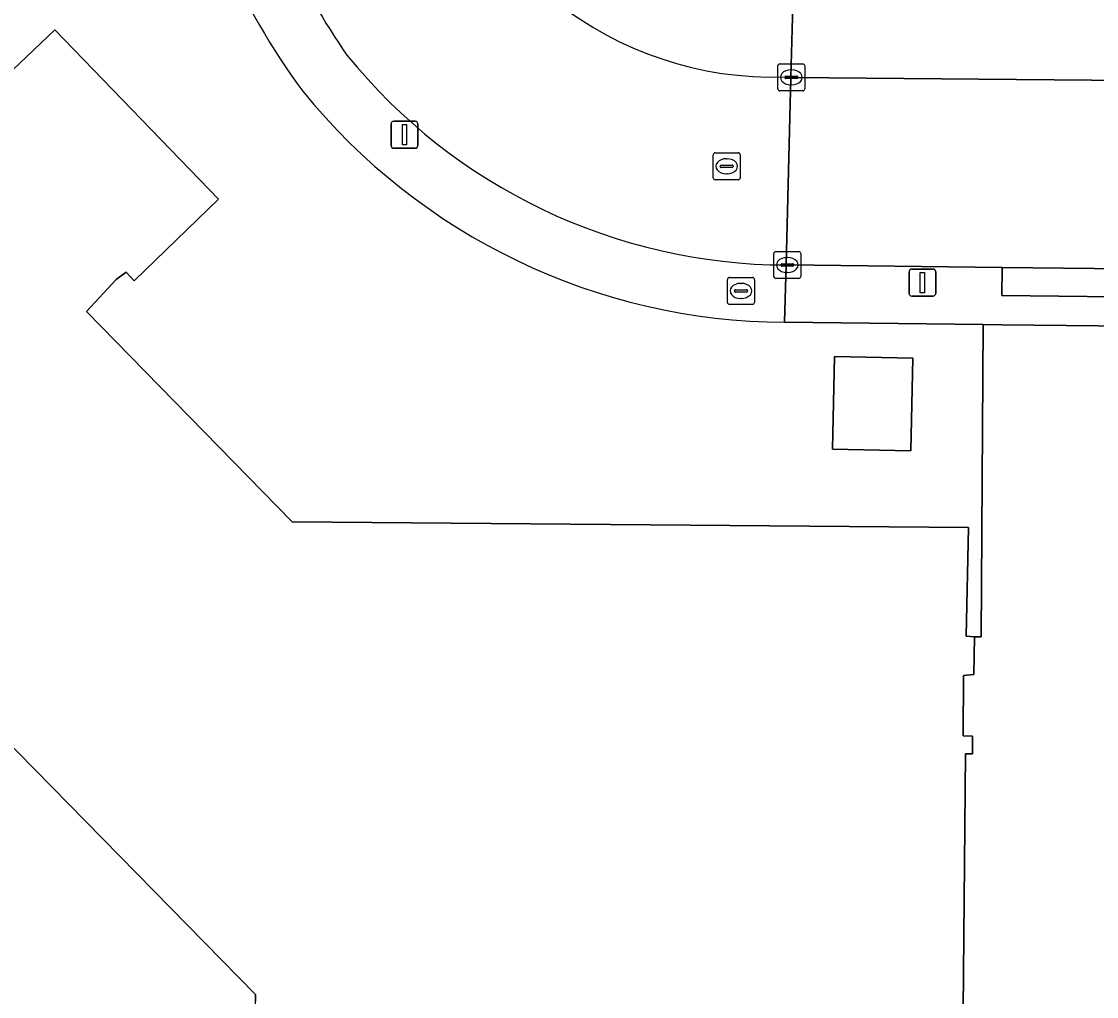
# Model space of a CAD drawing. Extents: x 159262 to 160143, y 383399 to 384319.
# Drawn here: x 159406.24 to 159446.11, y 383605.01 to 383641.19 of the extents above; entities that cross this region are included whole.
import ezdxf

# ---------------------------------------------------------------- set-up
doc = ezdxf.new("R2010")
doc.units = 0
for name, color, linetype in [('IMGEO_Brandkraan', 7, 'Continuous'), ('IMGEO_Erf', 7, 'Continuous'), ('IMGEO_Groenvoorziening', 7, 'Continuous'), ('IMGEO_Kolk', 7, 'Continuous'), ('IMGEO_Lichtmast', 7, 'Continuous'), ('IMGEO_Pand', 7, 'Continuous'), ('IMGEO_Rijbaan_lokaal_open', 7, 'Continuous'), ('IMGEO_Rioolput', 7, 'Continuous'), ('IMGEO_Voetpad_open', 7, 'Continuous')]:
    doc.layers.add(name, color=color, linetype=linetype)

msp = doc.modelspace()

# ---------------------------------------------------------------- linework, layer by layer
at = {"layer": 'IMGEO_Brandkraan'}
for p, q in [((159432.422, 383630.764), (159432.422, 383631.616)), ((159432.497, 383631.69), (159433.349, 383631.69)), ((159433.423, 383631.616), (159433.423, 383630.764)), ((159432.724, 383631.233), (159433.122, 383631.233)), ((159432.91, 383631.47), (159432.935, 383631.47)), ((159432.681, 383631.184), (159432.681, 383631.196)), ((159433.119, 383631.147), (159432.721, 383631.147)), ((159432.933, 383630.91), (159432.908, 383630.91)), ((159433.165, 383631.196), (159433.165, 383631.184)), ((159433.349, 383630.69), (159432.497, 383630.69))]:
    msp.add_line(p, q, dxfattribs=at)
for points in [[(159432.422, 383630.764), (159432.422, 383631.616)], [(159432.497, 383631.69), (159433.349, 383631.69)], [(159433.423, 383631.616), (159433.423, 383630.764)], [(159433.349, 383630.69), (159432.497, 383630.69)]]:
    msp.add_lwpolyline(points, dxfattribs=at)
for centre, radius, start, end in [((159432.499, 383631.614), 0.0765, 91.552, 178.448), ((159432.499, 383631.614), 0.0765, 91.552, 178.448), ((159433.347, 383631.614), 0.0765, 1.552, 88.448), ((159433.347, 383631.614), 0.0765, 1.552, 88.448), ((159432.721, 383631.193), 0.0403, 85.8775, 175.7526), ((159433.126, 383631.195), 0.0386, 1.7309, 96.639), ((159432.718, 383631.183), 0.0366, 178.938, 274.7102), ((159433.122, 383631.19), 0.043, 264.8664, 352.4533), ((159432.499, 383630.766), 0.0765, 181.552, 268.448), ((159432.499, 383630.766), 0.0765, 181.552, 268.448), ((159433.347, 383630.766), 0.0765, 271.552, 358.448), ((159433.347, 383630.766), 0.0765, 271.552, 358.448)]:
    msp.add_arc(centre, radius, start, end, dxfattribs=at)
for centre, major_axis, ratio, start_param, end_param in [((159432.909, 383631.19), (-0.387, 0.002), 0.722429, 4.712389, 7.853982), ((159432.934, 383631.19), (-0.39, 0.002), 0.717154, 1.570796, 4.712389)]:
    msp.add_ellipse(centre, major_axis=major_axis, ratio=ratio, start_param=start_param, end_param=end_param, dxfattribs=at)
at = {"layer": 'IMGEO_Erf'}
for points in [[(159396.115, 383607.307), (159402.842, 383607.797), (159414.793, 383595.541), (159414.911, 383604.832), (159414.914, 383605.09), (159377.744, 383643.002)], [(159450.41, 383573.194), (159450.803, 383611.932), (159450.895, 383624.117), (159450.925, 383627.54), (159450.945, 383629.841), (159442.6, 383629.935), (159441.905, 383629.943), (159441.83, 383618.352), (159441.586, 383618.355), (159441.557, 383616.959), (159441.179, 383616.916), (159441.16, 383614.677), (159441.516, 383614.663), (159441.513, 383614.01), (159441.25, 383614.012), (159441.121, 383599.115)]]:
    msp.add_lwpolyline(points, dxfattribs=at)
at = {"layer": 'IMGEO_Groenvoorziening'}
msp.add_lwpolyline([(159404.316, 383637.887), (159407.477, 383640.879), (159413.546, 383634.593), (159410.413, 383631.559), (159410.114, 383631.88), (159409.746, 383631.607), (159408.649, 383630.423), (159416.276, 383622.627), (159441.357, 383622.405), (159441.273, 383618.378), (159441.586, 383618.355), (159441.83, 383618.352), (159441.905, 383629.943), (159434.543, 383630.026)], dxfattribs=at)
msp.add_lwpolyline([(159436.315, 383625.318), (159436.387, 383628.754), (159439.296, 383628.693), (159439.225, 383625.258)], close=True, dxfattribs=at)
for centre, radius, start, end in [((159436.233, 383653.22), 24.419, 189.3104, 216.7675), ((159434.645, 383653.147), 23.121, 218.9783, 269.7479)]:
    msp.add_arc(centre, radius, start, end, dxfattribs=at)
at = {"layer": 'IMGEO_Kolk'}
for p, q in [((159434.364, 383639.613), (159435.216, 383639.613)), ((159434.289, 383638.687), (159434.289, 383639.539)), ((159434.777, 383639.393), (159434.802, 383639.393)), ((159435.29, 383639.539), (159435.29, 383638.687)), ((159434.548, 383639.107), (159434.548, 383639.119)), ((159434.986, 383639.07), (159434.588, 383639.07)), ((159434.591, 383639.156), (159434.989, 383639.156)), ((159434.8, 383638.833), (159434.775, 383638.833)), ((159435.032, 383639.119), (159435.032, 383639.107)), ((159435.216, 383638.613), (159434.364, 383638.613)), ((159434.14, 383631.724), (159434.14, 383632.576)), ((159434.215, 383632.65), (159435.067, 383632.65)), ((159434.628, 383632.43), (159434.653, 383632.43)), ((159435.141, 383632.576), (159435.141, 383631.724)), ((159434.399, 383632.144), (159434.399, 383632.156)), ((159434.837, 383632.107), (159434.439, 383632.107)), ((159434.442, 383632.193), (159434.84, 383632.193)), ((159434.883, 383632.156), (159434.883, 383632.144)), ((159435.067, 383631.65), (159434.215, 383631.65)), ((159434.651, 383631.87), (159434.626, 383631.87))]:
    msp.add_line(p, q, dxfattribs=at)
for points in [[(159434.364, 383639.613), (159435.216, 383639.613)], [(159434.289, 383638.687), (159434.289, 383639.539)], [(159435.29, 383639.539), (159435.29, 383638.687)], [(159435.216, 383638.613), (159434.364, 383638.613)], [(159434.14, 383631.724), (159434.14, 383632.576)], [(159434.215, 383632.65), (159435.067, 383632.65)], [(159435.141, 383632.576), (159435.141, 383631.724)], [(159435.067, 383631.65), (159434.215, 383631.65)]]:
    msp.add_lwpolyline(points, dxfattribs=at)
for centre, radius, start, end in [((159434.366, 383639.537), 0.0765, 91.552, 178.448), ((159434.366, 383639.537), 0.0765, 91.552, 178.448), ((159435.214, 383639.537), 0.0765, 1.552, 88.448), ((159435.214, 383639.537), 0.0765, 1.552, 88.448), ((159434.588, 383639.116), 0.0403, 85.8775, 175.7526), ((159434.585, 383639.106), 0.0366, 178.938, 274.7102), ((159434.989, 383639.113), 0.043, 264.8664, 352.4533), ((159434.993, 383639.118), 0.0386, 1.7309, 96.639), ((159434.366, 383638.689), 0.0765, 181.552, 268.448), ((159434.366, 383638.689), 0.0765, 181.552, 268.448), ((159435.214, 383638.689), 0.0765, 271.552, 358.448), ((159435.214, 383638.689), 0.0765, 271.552, 358.448), ((159434.217, 383632.574), 0.0765, 91.552, 178.448), ((159434.217, 383632.574), 0.0765, 91.552, 178.448), ((159435.065, 383632.574), 0.0765, 1.552, 88.448), ((159435.065, 383632.574), 0.0765, 1.552, 88.448), ((159434.439, 383632.153), 0.0403, 85.8775, 175.7526), ((159434.436, 383632.143), 0.0366, 178.938, 274.7102), ((159434.84, 383632.15), 0.043, 264.8664, 352.4533), ((159434.844, 383632.155), 0.0386, 1.7309, 96.639), ((159434.217, 383631.726), 0.0765, 181.552, 268.448), ((159434.217, 383631.726), 0.0765, 181.552, 268.448), ((159435.065, 383631.726), 0.0765, 271.552, 358.448), ((159435.065, 383631.726), 0.0765, 271.552, 358.448)]:
    msp.add_arc(centre, radius, start, end, dxfattribs=at)
for centre, major_axis, ratio, start_param, end_param in [((159434.776, 383639.113), (-0.387, 0.002), 0.722429, 4.712389, 7.853982), ((159434.801, 383639.113), (-0.39, 0.002), 0.717154, 1.570796, 4.712389), ((159434.627, 383632.15), (-0.387, 0.002), 0.722429, 4.712389, 7.853982), ((159434.652, 383632.15), (-0.39, 0.002), 0.717154, 1.570796, 4.712389)]:
    msp.add_ellipse(centre, major_axis=major_axis, ratio=ratio, start_param=start_param, end_param=end_param, dxfattribs=at)
at = {"layer": 'IMGEO_Lichtmast'}
for p, q in [((159419.947, 383636.583), (159419.947, 383637.383)), ((159419.947, 383637.383), (159419.947, 383636.583)), ((159420.047, 383637.483), (159420.837, 383637.483)), ((159420.837, 383637.483), (159420.047, 383637.483)), ((159420.937, 383637.383), (159420.937, 383636.583)), ((159420.937, 383636.583), (159420.937, 383637.383)), ((159420.837, 383636.483), (159420.047, 383636.483)), ((159420.047, 383636.483), (159420.837, 383636.483)), ((159439.156, 383631.099), (159439.156, 383631.899)), ((159439.156, 383631.899), (159439.156, 383631.099)), ((159439.256, 383631.999), (159440.046, 383631.999)), ((159440.046, 383631.999), (159439.256, 383631.999)), ((159440.146, 383631.899), (159440.146, 383631.099)), ((159440.146, 383631.099), (159440.146, 383631.899)), ((159440.046, 383630.999), (159439.256, 383630.999)), ((159439.256, 383630.999), (159440.046, 383630.999))]:
    msp.add_line(p, q, dxfattribs=at)
for points in [[(159420.367, 383637.358), (159420.517, 383637.358), (159420.517, 383636.608), (159420.367, 383636.608), (159420.367, 383637.358)], [(159439.576, 383631.874), (159439.726, 383631.874), (159439.726, 383631.124), (159439.576, 383631.124), (159439.576, 383631.874)]]:
    msp.add_lwpolyline(points, dxfattribs=at)
for centre, start, end in [((159420.047, 383637.383), 90, 180), ((159420.047, 383637.383), 90, 180), ((159420.837, 383637.383), 0, 90), ((159420.837, 383637.383), 360, 90), ((159420.047, 383636.583), 180, 270), ((159420.047, 383636.583), 180, 270), ((159420.837, 383636.583), 270, 0), ((159420.837, 383636.583), 270, 0), ((159439.256, 383631.899), 90, 180), ((159439.256, 383631.899), 90, 180), ((159440.046, 383631.899), 0, 90), ((159440.046, 383631.899), 360, 90), ((159439.256, 383631.099), 180, 270), ((159439.256, 383631.099), 180, 270), ((159440.046, 383631.099), 270, 0), ((159440.046, 383631.099), 270, 0)]:
    msp.add_arc(centre, 0.1, start, end, dxfattribs=at)
at = {"layer": 'IMGEO_Pand'}
for points in [[(159377.744, 383643.002), (159414.914, 383605.09), (159414.911, 383604.832)], [(159441.121, 383599.115), (159441.25, 383614.012), (159441.513, 383614.01), (159441.516, 383614.663), (159441.16, 383614.677), (159441.179, 383616.916), (159441.557, 383616.959), (159441.586, 383618.355), (159441.273, 383618.378), (159441.357, 383622.405), (159416.276, 383622.627), (159408.649, 383630.423), (159409.746, 383631.607), (159410.114, 383631.88), (159410.413, 383631.559), (159413.546, 383634.593), (159407.477, 383640.879), (159404.316, 383637.887)]]:
    msp.add_lwpolyline(points, dxfattribs=at)
msp.add_lwpolyline([(159436.315, 383625.318), (159439.225, 383625.258), (159439.296, 383628.693), (159436.387, 383628.754)], close=True, dxfattribs=at)
at = {"layer": 'IMGEO_Rijbaan_lokaal_open'}
msp.add_lwpolyline([(159434.597, 383632.152), (159434.774, 383639.114), (159434.554, 383639.126)], dxfattribs=at)
msp.add_lwpolyline([(159513.569, 383638.233), (159489.172, 383638.562), (159485.407, 383638.595), (159478.88, 383638.67), (159475.097, 383638.704), (159472.86, 383638.716), (159467.614, 383638.758), (159463.846, 383638.824), (159462.572, 383638.84), (159452.8, 383638.931), (159447.316, 383638.99), (159434.79, 383639.113), (159434.774, 383639.114), (159434.597, 383632.152), (159434.637, 383632.152), (159442.612, 383632.061), (159457.393, 383631.891), (159459.529, 383631.893), (159472.78, 383631.736), (159494.341, 383631.514), (159500, 383631.458), (159513.452, 383631.245), (159513.621, 383631.242)], close=True, dxfattribs=at)
for centre, radius, start, end in [((159434.148, 383652.226), 13.106, 191.8691, 271.7766), ((159439.141, 383654.446), 25.385, 194.411, 214.8496), ((159434.64, 383653.17), 21.018, 219.0097, 269.8841)]:
    msp.add_arc(centre, radius, start, end, dxfattribs=at)
at = {"layer": 'IMGEO_Rioolput'}
for p, q in [((159431.895, 383635.388), (159431.895, 383636.24)), ((159431.97, 383636.314), (159432.822, 383636.314)), ((159432.383, 383636.094), (159432.408, 383636.094)), ((159432.896, 383636.24), (159432.896, 383635.388)), ((159432.154, 383635.808), (159432.154, 383635.82)), ((159432.592, 383635.771), (159432.194, 383635.771)), ((159432.197, 383635.857), (159432.595, 383635.857)), ((159432.638, 383635.82), (159432.638, 383635.808)), ((159432.822, 383635.314), (159431.97, 383635.314)), ((159432.406, 383635.534), (159432.381, 383635.534))]:
    msp.add_line(p, q, dxfattribs=at)
for points in [[(159431.895, 383635.388), (159431.895, 383636.24)], [(159431.97, 383636.314), (159432.822, 383636.314)], [(159432.896, 383636.24), (159432.896, 383635.388)], [(159432.822, 383635.314), (159431.97, 383635.314)]]:
    msp.add_lwpolyline(points, dxfattribs=at)
for centre, radius, start, end in [((159431.972, 383636.238), 0.0765, 91.552, 178.448), ((159431.972, 383636.238), 0.0765, 91.552, 178.448), ((159432.82, 383636.238), 0.0765, 1.552, 88.448), ((159432.82, 383636.238), 0.0765, 1.552, 88.448), ((159432.194, 383635.817), 0.0403, 85.8775, 175.7526), ((159432.191, 383635.807), 0.0366, 178.938, 274.7102), ((159432.595, 383635.814), 0.043, 264.8664, 352.4533), ((159432.599, 383635.819), 0.0386, 1.7309, 96.639), ((159431.972, 383635.39), 0.0765, 181.552, 268.448), ((159431.972, 383635.39), 0.0765, 181.552, 268.448), ((159432.82, 383635.39), 0.0765, 271.552, 358.448), ((159432.82, 383635.39), 0.0765, 271.552, 358.448)]:
    msp.add_arc(centre, radius, start, end, dxfattribs=at)
for centre, major_axis, ratio, start_param, end_param in [((159432.382, 383635.814), (-0.387, 0.002), 0.722429, 4.712389, 7.853982), ((159432.407, 383635.814), (-0.39, 0.002), 0.717154, 1.570796, 4.712389)]:
    msp.add_ellipse(centre, major_axis=major_axis, ratio=ratio, start_param=start_param, end_param=end_param, dxfattribs=at)
at = {"layer": 'IMGEO_Voetpad_open'}
for points in [[(159434.554, 383639.126), (159434.774, 383639.114), (159434.842, 383641.794), (159432.862, 383641.924), (159430.927, 383642.418), (159429.062, 383643.232), (159427.327, 383644.272), (159424.69, 383647.964), (159424.579, 383648.119), (159423.313, 383653.378), (159422.363, 383657.728), (159422.323, 383657.912), (159421.171, 383663.166), (159420.214, 383667.489), (159420.173, 383667.674), (159419.007, 383672.947)], [(159452.08, 383641.511), (159438.869, 383641.706), (159434.842, 383641.794), (159434.774, 383639.114), (159434.79, 383639.113), (159447.316, 383638.99)], [(159459.529, 383631.893), (159457.393, 383631.891), (159457.381, 383630.851), (159442.6, 383631.021), (159442.612, 383632.061), (159434.637, 383632.152), (159434.597, 383632.152), (159434.543, 383630.026), (159441.905, 383629.943), (159442.6, 383629.935), (159450.945, 383629.841), (159450.925, 383627.54), (159456.462, 383627.487), (159500, 383627.068), (159500.77, 383627.06), (159502.204, 383627.045), (159502.23, 383627.045), (159519.279, 383626.874), (159520.247, 383631.153), (159513.621, 383631.242), (159513.452, 383631.245)], [(159434.543, 383630.026), (159434.597, 383632.152)]]:
    msp.add_lwpolyline(points, dxfattribs=at)
msp.add_lwpolyline([(159457.393, 383631.891), (159442.612, 383632.061), (159442.6, 383631.021), (159457.381, 383630.851)], close=True, dxfattribs=at)
for centre, radius, start, end in [((159436.233, 383653.22), 24.419, 189.3104, 216.7675), ((159434.148, 383652.226), 13.106, 191.8691, 271.7766), ((159439.141, 383654.446), 25.385, 194.411, 214.8496), ((159434.64, 383653.17), 21.018, 219.0097, 269.8841), ((159434.645, 383653.147), 23.121, 218.9783, 269.7479)]:
    msp.add_arc(centre, radius, start, end, dxfattribs=at)

doc.saveas('drawing.dxf')
